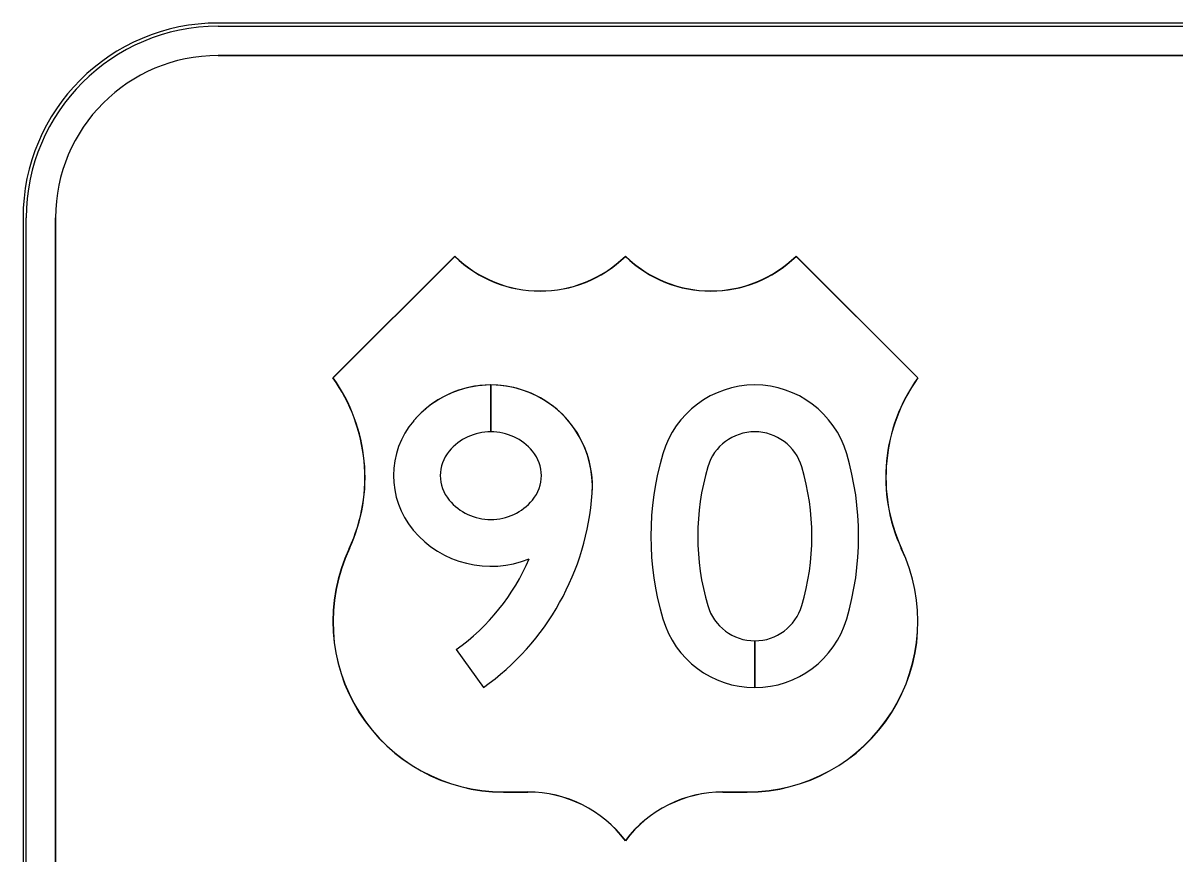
# Model space of a CAD drawing. Extents: x 1806251 to 1809821, y 414895 to 422886.
# Drawn here: x 1809676.395 to 1809677.104, y 415042.469 to 415042.981 of the extents above; entities that cross this region are included whole.
import ezdxf

# ---------------------------------------------------------------- set-up
doc = ezdxf.new("R2010")
doc.units = 0
for name, color, linetype in [('GSBWFILL', 7, 'Continuous'), ('GSCOLORFILL', 7, 'Continuous'), ('GSOUTLINE', 7, 'Continuous')]:
    doc.layers.add(name, color=color, linetype=linetype)

msp = doc.modelspace()

# ---------------------------------------------------------------- linework, layer by layer
at = {"layer": 'GSBWFILL'}
for p, q in [((1809678.67509, 415042.98107), (1809676.51509, 415042.98107)), ((1809676.51509, 415042.96107), (1809678.67509, 415042.96107)), ((1809676.39509, 415042.86107), (1809676.39509, 415041.90007)), ((1809676.41509, 415041.90007), (1809676.41509, 415042.86107)), ((1809676.68291, 415042.72942), (1809676.68291, 415042.75822)), ((1809676.68292, 415042.75822), (1809676.68292, 415042.72942)), ((1809676.68291, 415042.72942), (1809676.68291, 415042.72942)), ((1809676.84531, 415042.60072), (1809676.84531, 415042.57192)), ((1809676.84531, 415042.57192), (1809676.84531, 415042.60072)), ((1809676.66164, 415042.59538), (1809676.67835, 415042.57192))]:
    msp.add_line(p, q, dxfattribs=at)
for points in [[(1809676.66071, 415042.83757), (1809676.58571, 415042.76257)], [(1809676.9457, 415042.76257), (1809676.87071, 415042.83757)], [(1809676.69071, 415042.50757), (1809676.70571, 415042.50757)], [(1809676.82571, 415042.50757), (1809676.84071, 415042.50757)]]:
    msp.add_lwpolyline(points, dxfattribs=at)
for centre, radius, start, end in [((1809676.51509, 415042.86107), 0.12, 90, 180), ((1809676.51509, 415042.86107), 0.1, 90, 180), ((1809676.71321, 415042.89113), 0.075, 225.573, 314.427), ((1809676.81821, 415042.89113), 0.075, 225.573, 270), ((1809676.81821, 415042.89113), 0.075, 270.00451, 314.427), ((1809676.5004, 415042.70135), 0.105, 335.35777, 35.66529), ((1809677.03101, 415042.70135), 0.105, 144.33471, 204.64223), ((1809676.69071, 415042.61257), 0.105, 154.62307, 270), ((1809676.84071, 415042.61257), 0.105, 270, 25.37693), ((1809676.70571, 415042.43257), 0.075, 36.8699, 90), ((1809676.82571, 415042.43257), 0.075, 90, 143.1301)]:
    msp.add_arc(centre, radius, start, end, dxfattribs=at)
for centre, major_axis, ratio, start_param, end_param in [((1809676.68299, 415042.69581), (0, 0.06242), 0.999995, 0.001231, 0.86636), ((1809676.68299, 415042.69581), (0, 0.06242), 0.999995, 4.64468, 6.284272), ((1809676.84531, 415042.69925), (0, 0.05897), 0.999998, 4.998666, 7.567705), ((1809676.67521, 415042.70242), (0, 0.0522), 0.999995, 0.86636, 2.268543), ((1809676.68292, 415042.69595), (0, 0.03347), 0.999995, 0.000269, 0.87305), ((1809676.68292, 415042.69595), (0, 0.03347), 0.999995, 5.410135, 6.283185), ((1809676.84531, 415042.69925), (0, 0.03017), 0.999998, 4.998666, 7.567705), ((1809676.67521, 415042.70242), (0, 0.0234), 0.999995, 0.87305, 2.268543), ((1809676.69064, 415042.70242), (0, 0.0234), 0.999995, 4.014643, 5.410135), ((1809676.9614, 415042.66507), (0, 0.18), 0.999998, 1.284519, 1.857073), ((1809676.72921, 415042.66507), (0, 0.18), 0.999998, 4.426112, 4.998666), ((1809676.9614, 415042.66507), (0, 0.1512), 0.999998, 1.284519, 1.857073), ((1809676.72921, 415042.66507), (0, 0.1512), 0.999998, 4.426112, 4.998666), ((1809676.58543, 415042.70242), (0, 0.1602), 0.999995, 3.760338, 4.64468), ((1809676.68292, 415042.70889), (0, 0.03347), 0.999995, 2.268543, 4.014643), ((1809676.68292, 415042.70889), (0, 0.06227), 0.999995, 2.268543, 3.529077), ((1809676.58543, 415042.70242), (0, 0.1314), 0.999995, 3.760338, 4.312274), ((1809676.84531, 415042.6309), (0, 0.03017), 0.999998, 1.857073, 3.141593), ((1809676.84531, 415042.6309), (0, 0.03017), 0.999998, 3.141891, 4.426112), ((1809676.84531, 415042.6309), (0, 0.05897), 0.999998, 1.857073, 3.141593), ((1809676.84531, 415042.6309), (0, 0.05897), 0.999998, 3.141745, 4.426112)]:
    msp.add_ellipse(centre, major_axis=major_axis, ratio=ratio, start_param=start_param, end_param=end_param, dxfattribs=at)
at = {"layer": 'GSCOLORFILL'}
for p, q in [((1809678.67509, 415042.98107), (1809676.51509, 415042.98107)), ((1809678.67509, 415042.98107), (1809676.51509, 415042.98107)), ((1809678.67509, 415042.98107), (1809676.51509, 415042.98107)), ((1809676.51509, 415042.97907), (1809678.67509, 415042.97907)), ((1809676.51509, 415042.96107), (1809678.67509, 415042.96107)), ((1809676.39509, 415042.86107), (1809676.39509, 415041.90007)), ((1809676.39509, 415042.86107), (1809676.39509, 415041.90007)), ((1809676.39509, 415042.86107), (1809676.39509, 415041.90007)), ((1809676.39709, 415041.90007), (1809676.39709, 415042.86107)), ((1809676.41509, 415041.90007), (1809676.41509, 415042.86107)), ((1809676.68291, 415042.72942), (1809676.68291, 415042.75822)), ((1809676.68292, 415042.75822), (1809676.68292, 415042.72942)), ((1809676.68291, 415042.72942), (1809676.68291, 415042.72942)), ((1809676.84531, 415042.60072), (1809676.84531, 415042.57192)), ((1809676.84531, 415042.57192), (1809676.84531, 415042.60072)), ((1809676.66164, 415042.59538), (1809676.67835, 415042.57192))]:
    msp.add_line(p, q, dxfattribs=at)
for points in [[(1809676.66071, 415042.83757), (1809676.58571, 415042.76257)], [(1809676.58571, 415042.76257), (1809676.66071, 415042.83757)], [(1809676.66071, 415042.83741), (1809676.58586, 415042.76256)], [(1809676.94555, 415042.76256), (1809676.8707, 415042.83741)], [(1809676.9457, 415042.76257), (1809676.87071, 415042.83757)], [(1809676.87071, 415042.83757), (1809676.9457, 415042.76257)], [(1809676.69071, 415042.50769), (1809676.70571, 415042.50769)], [(1809676.69071, 415042.50757), (1809676.70571, 415042.50757)], [(1809676.70571, 415042.50757), (1809676.69071, 415042.50757)], [(1809676.82571, 415042.50769), (1809676.84071, 415042.50769)], [(1809676.82571, 415042.50757), (1809676.84071, 415042.50757)], [(1809676.84071, 415042.50757), (1809676.82571, 415042.50757)], [(1809676.76571, 415042.47758), (1809676.76571, 415042.47778)], [(1809676.76571, 415042.47777), (1809676.76571, 415042.47757)]]:
    msp.add_lwpolyline(points, dxfattribs=at)
for centre, radius, start, end in [((1809676.51509, 415042.86107), 0.12, 90, 180), ((1809676.51509, 415042.86107), 0.12, 90, 180), ((1809676.51509, 415042.86107), 0.12, 90, 180), ((1809676.51509, 415042.86107), 0.118, 90, 180), ((1809676.51509, 415042.86107), 0.1, 90, 180), ((1809676.71321, 415042.89113), 0.075, 225.573, 314.427), ((1809676.71321, 415042.89113), 0.075, 225.573, 314.427), ((1809676.71321, 415042.89113), 0.07512, 225.66248, 314.33848), ((1809676.81821, 415042.89113), 0.075, 225.573, 314.427), ((1809676.81821, 415042.89113), 0.075, 225.573, 314.427), ((1809676.81821, 415042.89113), 0.07512, 225.66152, 314.33752), ((1809676.5004, 415042.70135), 0.105, 335.35777, 35.66529), ((1809676.5004, 415042.70135), 0.105, 335.35777, 35.66529), ((1809676.5004, 415042.70135), 0.10512, 335.35735, 35.61044), ((1809677.03101, 415042.70135), 0.10512, 144.38956, 204.64265), ((1809677.03101, 415042.70135), 0.105, 144.33471, 204.64223), ((1809677.03101, 415042.70135), 0.105, 144.33471, 204.64223), ((1809676.69071, 415042.61257), 0.105, 154.62307, 270), ((1809676.69071, 415042.61257), 0.105, 154.62307, 270), ((1809676.69071, 415042.61257), 0.10488, 154.62265, 270), ((1809676.84071, 415042.61257), 0.105, 270, 25.37693), ((1809676.84071, 415042.61257), 0.105, 270, 25.37693), ((1809676.84071, 415042.61257), 0.10488, 270, 25.37735), ((1809676.70571, 415042.43257), 0.07512, 36.99024, 90), ((1809676.70571, 415042.43257), 0.075, 36.8699, 90), ((1809676.70571, 415042.43257), 0.075, 36.8699, 90), ((1809676.82571, 415042.43257), 0.07512, 90, 143.00215), ((1809676.82571, 415042.43257), 0.075, 90, 143.1301), ((1809676.82571, 415042.43257), 0.075, 90, 143.12246)]:
    msp.add_arc(centre, radius, start, end, dxfattribs=at)
for centre, major_axis, ratio, start_param, end_param in [((1809676.68299, 415042.69581), (0, 0.06242), 0.999995, 0.001231, 0.86636), ((1809676.68299, 415042.69581), (0, 0.06242), 0.999995, 4.64468, 6.284272), ((1809676.84531, 415042.69925), (0, 0.05897), 0.999998, 4.998666, 7.567705), ((1809676.67521, 415042.70242), (0, 0.0522), 0.999995, 0.86636, 2.268543), ((1809676.68292, 415042.69595), (0, 0.03347), 0.999995, 0.000269, 0.87305), ((1809676.68292, 415042.69595), (0, 0.03347), 0.999995, 5.410135, 6.283185), ((1809676.84531, 415042.69925), (0, 0.03017), 0.999998, 4.998666, 7.567705), ((1809676.67521, 415042.70242), (0, 0.0234), 0.999995, 0.87305, 2.268543), ((1809676.69064, 415042.70242), (0, 0.0234), 0.999995, 4.014643, 5.410135), ((1809676.9614, 415042.66507), (0, 0.18), 0.999998, 1.284519, 1.857073), ((1809676.72921, 415042.66507), (0, 0.18), 0.999998, 4.426112, 4.998666), ((1809676.9614, 415042.66507), (0, 0.1512), 0.999998, 1.284519, 1.857073), ((1809676.72921, 415042.66507), (0, 0.1512), 0.999998, 4.426112, 4.998666), ((1809676.58543, 415042.70242), (0, 0.1602), 0.999995, 3.760338, 4.64468), ((1809676.68292, 415042.70889), (0, 0.03347), 0.999995, 2.268543, 4.014643), ((1809676.68292, 415042.70889), (0, 0.06227), 0.999995, 2.268543, 3.529077), ((1809676.58543, 415042.70242), (0, 0.1314), 0.999995, 3.760338, 4.312274), ((1809676.84531, 415042.6309), (0, 0.03017), 0.999998, 1.857073, 3.141593), ((1809676.84531, 415042.6309), (0, 0.03017), 0.999998, 3.141891, 4.426112), ((1809676.84531, 415042.6309), (0, 0.05897), 0.999998, 1.857073, 3.141593), ((1809676.84531, 415042.6309), (0, 0.05897), 0.999998, 3.141745, 4.426112)]:
    msp.add_ellipse(centre, major_axis=major_axis, ratio=ratio, start_param=start_param, end_param=end_param, dxfattribs=at)
at = {"layer": 'GSOUTLINE'}
for p, q in [((1809678.67509, 415042.98107), (1809676.51509, 415042.98107)), ((1809678.67509, 415042.96107), (1809676.51509, 415042.96107)), ((1809676.39509, 415042.86107), (1809676.39509, 415041.90007)), ((1809676.41509, 415042.86107), (1809676.41509, 415041.90007)), ((1809676.66164, 415042.59538), (1809676.67835, 415042.57192))]:
    msp.add_line(p, q, dxfattribs=at)
for points in [[(1809676.66071, 415042.83757), (1809676.58571, 415042.76257)], [(1809676.9457, 415042.76257), (1809676.87071, 415042.83757)], [(1809676.69071, 415042.50757), (1809676.70571, 415042.50757)], [(1809676.82571, 415042.50757), (1809676.84071, 415042.50757)]]:
    msp.add_lwpolyline(points, dxfattribs=at)
for centre, radius, start, end in [((1809676.51509, 415042.86107), 0.12, 90, 180), ((1809676.51509, 415042.86107), 0.1, 90, 180), ((1809676.71321, 415042.89113), 0.075, 225.573, 314.427), ((1809676.81821, 415042.89113), 0.075, 225.573, 314.427), ((1809676.5004, 415042.70135), 0.105, 335.35777, 35.66529), ((1809677.03101, 415042.70135), 0.105, 144.33471, 204.64223), ((1809676.69071, 415042.61257), 0.105, 154.62307, 270), ((1809676.84071, 415042.61257), 0.105, 270, 25.37693), ((1809676.70571, 415042.43257), 0.075, 36.8699, 90), ((1809676.82571, 415042.43257), 0.075, 90, 143.1301)]:
    msp.add_arc(centre, radius, start, end, dxfattribs=at)
for centre, major_axis, ratio, start_param, end_param in [((1809676.68299, 415042.69581), (0, 0.06242), 0.999995, 4.64468, 7.149545), ((1809676.84531, 415042.69925), (0, 0.05897), 0.999998, 4.998666, 7.567705), ((1809676.67521, 415042.70242), (0, 0.0522), 0.999995, 0.86636, 2.268543), ((1809676.68292, 415042.69595), (0, 0.03347), 0.999995, 5.410135, 7.156235), ((1809676.84531, 415042.69925), (0, 0.03017), 0.999998, 4.998666, 7.567705), ((1809676.67521, 415042.70242), (0, 0.0234), 0.999995, 0.87305, 2.268543), ((1809676.69064, 415042.70242), (0, 0.0234), 0.999995, 4.014643, 5.410135), ((1809676.9614, 415042.66507), (0, 0.18), 0.999998, 1.284519, 1.857073), ((1809676.72921, 415042.66507), (0, 0.18), 0.999998, 4.426112, 4.998666), ((1809676.9614, 415042.66507), (0, 0.1512), 0.999998, 1.284519, 1.857073), ((1809676.72921, 415042.66507), (0, 0.1512), 0.999998, 4.426112, 4.998666), ((1809676.58543, 415042.70242), (0, 0.1602), 0.999995, 3.760338, 4.64468), ((1809676.68292, 415042.70889), (0, 0.03347), 0.999995, 2.268543, 4.014643), ((1809676.68292, 415042.70889), (0, 0.06227), 0.999995, 2.268543, 3.529077), ((1809676.58543, 415042.70242), (0, 0.1314), 0.999995, 3.760338, 4.312274), ((1809676.84531, 415042.6309), (0, 0.03017), 0.999998, 1.857073, 4.426112), ((1809676.84531, 415042.6309), (0, 0.05897), 0.999998, 1.857073, 4.426112)]:
    msp.add_ellipse(centre, major_axis=major_axis, ratio=ratio, start_param=start_param, end_param=end_param, dxfattribs=at)

doc.saveas('drawing.dxf')
